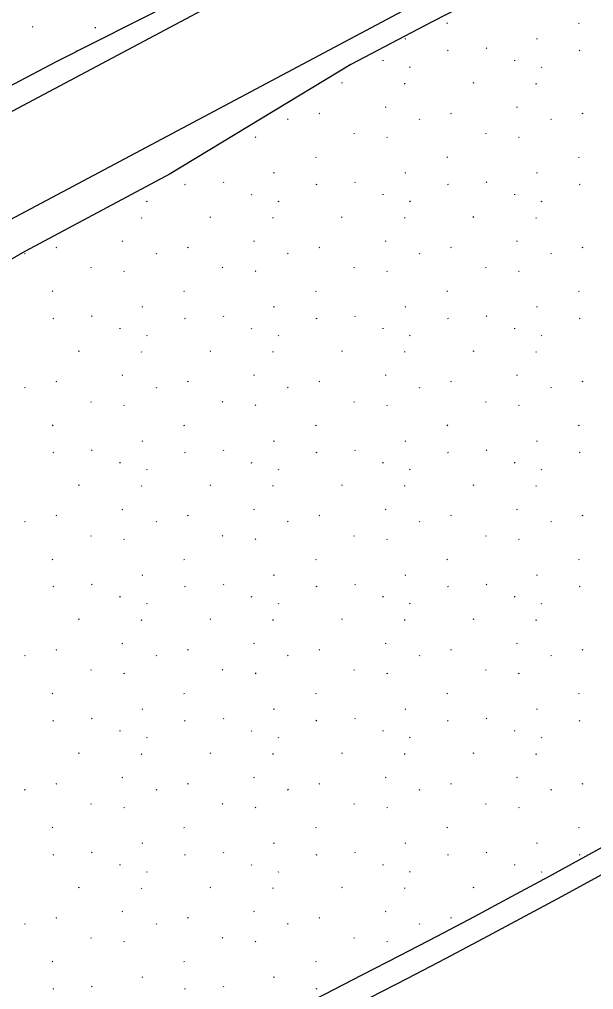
# Model space of a CAD drawing. Extents: x 419396 to 421519, y 4453567 to 4456767.
# Drawn here: x 420708 to 420744.3, y 4454912.4 to 4454973.9 of the extents above; entities that cross this region are included whole.
import ezdxf

# ---------------------------------------------------------------- set-up
doc = ezdxf.new("R2010")
doc.units = 0
for name, color, linetype in [('0_DÜZENLEME_1', 7, 'Continuous'), ('Level 41', 7, 'Continuous'), ('Level 62', 7, 'Continuous')]:
    doc.layers.add(name, color=color, linetype=linetype)

msp = doc.modelspace()

# ---------------------------------------------------------------- linework, layer by layer
at = {"layer": '0_DÜZENLEME_1'}
for points in [[(420622.209, 4454920.299), (420656.994, 4454941.198), (420732.504, 4454981.346), (420779.67, 4455004.729)], [(420626.95, 4454916.148), (420659.95, 4454935.974), (420735.246, 4454976.008), (420782.335, 4454999.353)]]:
    msp.add_lwpolyline(points, dxfattribs=at)
at = {"layer": 'Level 41'}
for p, q in [((420735.06, 4454973.65), (420735.088, 4454973.607)), ((420743.392, 4454973.65), (420743.42, 4454973.607)), ((420708.836, 4454973.393), (420708.789, 4454973.37)), ((420712.801, 4454973.319), (420712.808, 4454973.37)), ((420732.439, 4454972.637), (420732.392, 4454972.614)), ((420740.771, 4454972.637), (420740.724, 4454972.614)), ((420711.599, 4454971.859), (420711.552, 4454971.836)), ((420735.142, 4454971.908), (420735.095, 4454971.885)), ((420737.551, 4454972.071), (420737.579, 4454972.027)), ((420743.474, 4454971.908), (420743.427, 4454971.885)), ((420731.018, 4454971.242), (420731.025, 4454971.293)), ((420739.35, 4454971.242), (420739.358, 4454971.293)), ((420732.691, 4454970.856), (420732.719, 4454970.813)), ((420741.024, 4454970.856), (420741.052, 4454970.813)), ((420728.419, 4454969.843), (420728.373, 4454969.82)), ((420732.385, 4454969.769), (420732.392, 4454969.82)), ((420736.752, 4454969.843), (420736.705, 4454969.82)), ((420740.717, 4454969.769), (420740.724, 4454969.82)), ((420731.183, 4454968.309), (420731.136, 4454968.286)), ((420739.515, 4454968.309), (420739.468, 4454968.286)), ((420724.966, 4454967.561), (420724.995, 4454967.517)), ((420726.992, 4454967.914), (420726.945, 4454967.891)), ((420733.299, 4454967.561), (420733.327, 4454967.517)), ((420735.324, 4454967.914), (420735.277, 4454967.891)), ((420741.631, 4454967.561), (420741.659, 4454967.517)), ((420743.656, 4454967.914), (420743.61, 4454967.891)), ((420722.921, 4454966.437), (420722.949, 4454966.393)), ((420729.164, 4454966.657), (420729.192, 4454966.614)), ((420731.253, 4454966.437), (420731.281, 4454966.393)), ((420737.496, 4454966.657), (420737.524, 4454966.614)), ((420739.585, 4454966.437), (420739.613, 4454966.393)), ((420726.728, 4454965.161), (420726.756, 4454965.118)), ((420735.06, 4454965.161), (420735.088, 4454965.118)), ((420743.392, 4454965.161), (420743.42, 4454965.118)), ((420724.107, 4454964.148), (420724.06, 4454964.125)), ((420732.439, 4454964.148), (420732.392, 4454964.125)), ((420740.771, 4454964.148), (420740.724, 4454964.125)), ((420718.478, 4454963.419), (420718.431, 4454963.396)), ((420720.886, 4454963.582), (420720.914, 4454963.539)), ((420726.81, 4454963.419), (420726.763, 4454963.396)), ((420729.218, 4454963.582), (420729.246, 4454963.539)), ((420735.142, 4454963.419), (420735.095, 4454963.396)), ((420737.551, 4454963.582), (420737.579, 4454963.539)), ((420743.474, 4454963.419), (420743.427, 4454963.396)), ((420722.686, 4454962.753), (420722.693, 4454962.804)), ((420731.018, 4454962.753), (420731.025, 4454962.804)), ((420739.35, 4454962.753), (420739.358, 4454962.804)), ((420716.027, 4454962.367), (420716.055, 4454962.324)), ((420724.359, 4454962.367), (420724.387, 4454962.324)), ((420732.691, 4454962.367), (420732.719, 4454962.324)), ((420741.024, 4454962.367), (420741.052, 4454962.324)), ((420715.72, 4454961.28), (420715.728, 4454961.331)), ((420720.087, 4454961.354), (420720.04, 4454961.331)), ((420724.052, 4454961.28), (420724.06, 4454961.331)), ((420728.419, 4454961.354), (420728.373, 4454961.331)), ((420732.385, 4454961.28), (420732.392, 4454961.331)), ((420736.752, 4454961.354), (420736.705, 4454961.331)), ((420740.717, 4454961.28), (420740.724, 4454961.331)), ((420714.519, 4454959.82), (420714.472, 4454959.797)), ((420722.851, 4454959.82), (420722.804, 4454959.797)), ((420731.183, 4454959.82), (420731.136, 4454959.797)), ((420739.515, 4454959.82), (420739.468, 4454959.797)), ((420708.302, 4454959.072), (420708.33, 4454959.028)), ((420710.328, 4454959.425), (420710.281, 4454959.402)), ((420716.634, 4454959.072), (420716.662, 4454959.028)), ((420718.66, 4454959.425), (420718.613, 4454959.402)), ((420724.966, 4454959.072), (420724.995, 4454959.028)), ((420726.992, 4454959.425), (420726.945, 4454959.402)), ((420733.299, 4454959.072), (420733.327, 4454959.028)), ((420735.324, 4454959.425), (420735.277, 4454959.402)), ((420741.631, 4454959.072), (420741.659, 4454959.028)), ((420743.656, 4454959.425), (420743.61, 4454959.402)), ((420712.5, 4454958.169), (420712.528, 4454958.125)), ((420714.589, 4454957.948), (420714.617, 4454957.904)), ((420720.832, 4454958.169), (420720.86, 4454958.125)), ((420722.921, 4454957.948), (420722.949, 4454957.904)), ((420729.164, 4454958.169), (420729.192, 4454958.125)), ((420731.253, 4454957.948), (420731.281, 4454957.904)), ((420737.496, 4454958.169), (420737.524, 4454958.125)), ((420739.585, 4454957.948), (420739.613, 4454957.904)), ((420710.064, 4454956.673), (420710.092, 4454956.629)), ((420718.396, 4454956.673), (420718.424, 4454956.629)), ((420726.728, 4454956.673), (420726.756, 4454956.629)), ((420735.06, 4454956.673), (420735.088, 4454956.629)), ((420743.392, 4454956.673), (420743.42, 4454956.629)), ((420715.775, 4454955.659), (420715.728, 4454955.636)), ((420724.107, 4454955.659), (420724.06, 4454955.636)), ((420732.439, 4454955.659), (420732.392, 4454955.636)), ((420740.771, 4454955.659), (420740.724, 4454955.636)), ((420710.145, 4454954.93), (420710.099, 4454954.907)), ((420712.554, 4454955.093), (420712.582, 4454955.05)), ((420718.478, 4454954.93), (420718.431, 4454954.907)), ((420720.886, 4454955.093), (420720.914, 4454955.05)), ((420726.81, 4454954.93), (420726.763, 4454954.907)), ((420729.218, 4454955.093), (420729.246, 4454955.05)), ((420735.142, 4454954.93), (420735.095, 4454954.907)), ((420737.551, 4454955.093), (420737.579, 4454955.05)), ((420743.474, 4454954.93), (420743.427, 4454954.907)), ((420714.354, 4454954.264), (420714.361, 4454954.316)), ((420722.686, 4454954.264), (420722.693, 4454954.316)), ((420731.018, 4454954.264), (420731.025, 4454954.316)), ((420739.35, 4454954.264), (420739.358, 4454954.316)), ((420716.027, 4454953.879), (420716.055, 4454953.835)), ((420724.359, 4454953.879), (420724.387, 4454953.835)), ((420732.691, 4454953.879), (420732.719, 4454953.835)), ((420741.024, 4454953.879), (420741.052, 4454953.835)), ((420711.755, 4454952.865), (420711.708, 4454952.842)), ((420715.72, 4454952.791), (420715.728, 4454952.842)), ((420720.087, 4454952.865), (420720.04, 4454952.842)), ((420724.052, 4454952.791), (420724.06, 4454952.842)), ((420728.419, 4454952.865), (420728.373, 4454952.842)), ((420732.385, 4454952.791), (420732.392, 4454952.842)), ((420736.752, 4454952.865), (420736.705, 4454952.842)), ((420740.717, 4454952.791), (420740.724, 4454952.842)), ((420710.328, 4454950.936), (420710.281, 4454950.913)), ((420714.519, 4454951.331), (420714.472, 4454951.308)), ((420718.66, 4454950.936), (420718.613, 4454950.913)), ((420722.851, 4454951.331), (420722.804, 4454951.308)), ((420726.992, 4454950.936), (420726.945, 4454950.913)), ((420731.183, 4454951.331), (420731.136, 4454951.308)), ((420735.324, 4454950.936), (420735.277, 4454950.913)), ((420739.515, 4454951.331), (420739.468, 4454951.308)), ((420743.656, 4454950.936), (420743.61, 4454950.913)), ((420708.302, 4454950.583), (420708.33, 4454950.539)), ((420716.634, 4454950.583), (420716.662, 4454950.539)), ((420724.966, 4454950.583), (420724.995, 4454950.539)), ((420733.299, 4454950.583), (420733.327, 4454950.539)), ((420741.631, 4454950.583), (420741.659, 4454950.539)), ((420712.5, 4454949.68), (420712.528, 4454949.636)), ((420720.832, 4454949.68), (420720.86, 4454949.636)), ((420729.164, 4454949.68), (420729.192, 4454949.636)), ((420737.496, 4454949.68), (420737.524, 4454949.636)), ((420714.589, 4454949.459), (420714.617, 4454949.416)), ((420722.921, 4454949.459), (420722.949, 4454949.416)), ((420731.253, 4454949.459), (420731.281, 4454949.416)), ((420739.585, 4454949.459), (420739.613, 4454949.416)), ((420710.064, 4454948.184), (420710.092, 4454948.14)), ((420718.396, 4454948.184), (420718.424, 4454948.14)), ((420726.728, 4454948.184), (420726.756, 4454948.14)), ((420735.06, 4454948.184), (420735.088, 4454948.14)), ((420743.392, 4454948.184), (420743.42, 4454948.14)), ((420715.775, 4454947.17), (420715.728, 4454947.147)), ((420724.107, 4454947.17), (420724.06, 4454947.147)), ((420732.439, 4454947.17), (420732.392, 4454947.147)), ((420740.771, 4454947.17), (420740.724, 4454947.147)), ((420712.554, 4454946.605), (420712.582, 4454946.561)), ((420720.886, 4454946.605), (420720.914, 4454946.561)), ((420729.218, 4454946.605), (420729.246, 4454946.561)), ((420737.551, 4454946.605), (420737.579, 4454946.561)), ((420710.145, 4454946.441), (420710.099, 4454946.418)), ((420718.478, 4454946.441), (420718.431, 4454946.418)), ((420726.81, 4454946.441), (420726.763, 4454946.418)), ((420735.142, 4454946.441), (420735.095, 4454946.418)), ((420743.474, 4454946.441), (420743.427, 4454946.418)), ((420714.354, 4454945.776), (420714.361, 4454945.827)), ((420716.027, 4454945.39), (420716.055, 4454945.346)), ((420722.686, 4454945.776), (420722.693, 4454945.827)), ((420724.359, 4454945.39), (420724.387, 4454945.346)), ((420731.018, 4454945.776), (420731.025, 4454945.827)), ((420732.691, 4454945.39), (420732.719, 4454945.346)), ((420739.35, 4454945.776), (420739.358, 4454945.827)), ((420741.024, 4454945.39), (420741.052, 4454945.346)), ((420711.755, 4454944.376), (420711.708, 4454944.353)), ((420715.72, 4454944.302), (420715.728, 4454944.353)), ((420720.087, 4454944.376), (420720.04, 4454944.353)), ((420724.052, 4454944.302), (420724.06, 4454944.353)), ((420728.419, 4454944.376), (420728.373, 4454944.353)), ((420732.385, 4454944.302), (420732.392, 4454944.353)), ((420736.752, 4454944.376), (420736.705, 4454944.353)), ((420740.717, 4454944.302), (420740.724, 4454944.353)), ((420710.328, 4454942.447), (420710.281, 4454942.424)), ((420714.519, 4454942.842), (420714.472, 4454942.819)), ((420718.66, 4454942.447), (420718.613, 4454942.424)), ((420722.851, 4454942.842), (420722.804, 4454942.819)), ((420726.992, 4454942.447), (420726.945, 4454942.424)), ((420731.183, 4454942.842), (420731.136, 4454942.819)), ((420735.324, 4454942.447), (420735.277, 4454942.424)), ((420739.515, 4454942.842), (420739.468, 4454942.819)), ((420743.656, 4454942.447), (420743.61, 4454942.424)), ((420708.302, 4454942.094), (420708.33, 4454942.051)), ((420716.634, 4454942.094), (420716.662, 4454942.051)), ((420724.966, 4454942.094), (420724.995, 4454942.051)), ((420733.299, 4454942.094), (420733.327, 4454942.051)), ((420741.631, 4454942.094), (420741.659, 4454942.051)), ((420712.5, 4454941.191), (420712.528, 4454941.147)), ((420720.832, 4454941.191), (420720.86, 4454941.147)), ((420729.164, 4454941.191), (420729.192, 4454941.147)), ((420737.496, 4454941.191), (420737.524, 4454941.147)), ((420714.589, 4454940.971), (420714.617, 4454940.927)), ((420722.921, 4454940.971), (420722.949, 4454940.927)), ((420731.253, 4454940.971), (420731.281, 4454940.927)), ((420739.585, 4454940.971), (420739.613, 4454940.927)), ((420710.064, 4454939.695), (420710.092, 4454939.651)), ((420718.396, 4454939.695), (420718.424, 4454939.651)), ((420726.728, 4454939.695), (420726.756, 4454939.651)), ((420735.06, 4454939.695), (420735.088, 4454939.651)), ((420743.392, 4454939.695), (420743.42, 4454939.651)), ((420715.775, 4454938.682), (420715.728, 4454938.659)), ((420724.107, 4454938.682), (420724.06, 4454938.659)), ((420732.439, 4454938.682), (420732.392, 4454938.659)), ((420740.771, 4454938.682), (420740.724, 4454938.659)), ((420710.145, 4454937.953), (420710.099, 4454937.93)), ((420712.554, 4454938.116), (420712.582, 4454938.072)), ((420718.478, 4454937.953), (420718.431, 4454937.93)), ((420720.886, 4454938.116), (420720.914, 4454938.072)), ((420726.81, 4454937.953), (420726.763, 4454937.93)), ((420729.218, 4454938.116), (420729.246, 4454938.072)), ((420735.142, 4454937.953), (420735.095, 4454937.93)), ((420737.551, 4454938.116), (420737.579, 4454938.072)), ((420743.474, 4454937.953), (420743.427, 4454937.93)), ((420714.354, 4454937.287), (420714.361, 4454937.338)), ((420722.686, 4454937.287), (420722.693, 4454937.338)), ((420731.018, 4454937.287), (420731.025, 4454937.338)), ((420739.35, 4454937.287), (420739.358, 4454937.338)), ((420716.027, 4454936.901), (420716.055, 4454936.857)), ((420724.359, 4454936.901), (420724.387, 4454936.857)), ((420732.691, 4454936.901), (420732.719, 4454936.857)), ((420741.024, 4454936.901), (420741.052, 4454936.857)), ((420711.755, 4454935.888), (420711.708, 4454935.865)), ((420715.72, 4454935.813), (420715.728, 4454935.865)), ((420720.087, 4454935.888), (420720.04, 4454935.865)), ((420724.052, 4454935.813), (420724.06, 4454935.865)), ((420728.419, 4454935.888), (420728.373, 4454935.865)), ((420732.385, 4454935.813), (420732.392, 4454935.865)), ((420736.752, 4454935.888), (420736.705, 4454935.865)), ((420740.717, 4454935.813), (420740.724, 4454935.865)), ((420714.519, 4454934.353), (420714.472, 4454934.331)), ((420722.851, 4454934.353), (420722.804, 4454934.331)), ((420731.183, 4454934.353), (420731.136, 4454934.331)), ((420739.515, 4454934.353), (420739.468, 4454934.331)), ((420710.328, 4454933.958), (420710.281, 4454933.936)), ((420718.66, 4454933.958), (420718.613, 4454933.936)), ((420726.992, 4454933.958), (420726.945, 4454933.936)), ((420735.324, 4454933.958), (420735.277, 4454933.936)), ((420743.656, 4454933.958), (420743.61, 4454933.936)), ((420708.302, 4454933.606), (420708.33, 4454933.562)), ((420716.634, 4454933.606), (420716.662, 4454933.562)), ((420724.966, 4454933.606), (420724.995, 4454933.562)), ((420733.299, 4454933.606), (420733.327, 4454933.562)), ((420741.631, 4454933.606), (420741.659, 4454933.562)), ((420712.5, 4454932.702), (420712.528, 4454932.659)), ((420714.589, 4454932.482), (420714.617, 4454932.438)), ((420720.832, 4454932.702), (420720.86, 4454932.659)), ((420722.921, 4454932.482), (420722.949, 4454932.438)), ((420729.164, 4454932.702), (420729.192, 4454932.659)), ((420731.253, 4454932.482), (420731.281, 4454932.438)), ((420737.496, 4454932.702), (420737.524, 4454932.659)), ((420739.585, 4454932.482), (420739.613, 4454932.438)), ((420710.064, 4454931.206), (420710.092, 4454931.163)), ((420718.396, 4454931.206), (420718.424, 4454931.163)), ((420726.728, 4454931.206), (420726.756, 4454931.163)), ((420735.06, 4454931.206), (420735.088, 4454931.163)), ((420743.392, 4454931.206), (420743.42, 4454931.163)), ((420715.775, 4454930.193), (420715.728, 4454930.17)), ((420724.107, 4454930.193), (420724.06, 4454930.17)), ((420732.439, 4454930.193), (420732.392, 4454930.17)), ((420740.771, 4454930.193), (420740.724, 4454930.17)), ((420710.145, 4454929.464), (420710.099, 4454929.441)), ((420712.554, 4454929.627), (420712.582, 4454929.583)), ((420718.478, 4454929.464), (420718.431, 4454929.441)), ((420720.886, 4454929.627), (420720.914, 4454929.583)), ((420726.81, 4454929.464), (420726.763, 4454929.441)), ((420729.218, 4454929.627), (420729.246, 4454929.583)), ((420735.142, 4454929.464), (420735.095, 4454929.441)), ((420737.551, 4454929.627), (420737.579, 4454929.583)), ((420743.474, 4454929.464), (420743.427, 4454929.441)), ((420714.354, 4454928.798), (420714.361, 4454928.849)), ((420722.686, 4454928.798), (420722.693, 4454928.849)), ((420731.018, 4454928.798), (420731.025, 4454928.849)), ((420739.35, 4454928.798), (420739.358, 4454928.849)), ((420716.027, 4454928.412), (420716.055, 4454928.369)), ((420724.359, 4454928.412), (420724.387, 4454928.369)), ((420732.691, 4454928.412), (420732.719, 4454928.369)), ((420741.024, 4454928.412), (420741.052, 4454928.369)), ((420711.755, 4454927.399), (420711.708, 4454927.376)), ((420715.72, 4454927.325), (420715.728, 4454927.376)), ((420720.087, 4454927.399), (420720.04, 4454927.376)), ((420724.052, 4454927.325), (420724.06, 4454927.376)), ((420728.419, 4454927.399), (420728.373, 4454927.376)), ((420732.385, 4454927.325), (420732.392, 4454927.376)), ((420736.752, 4454927.399), (420736.705, 4454927.376)), ((420740.717, 4454927.325), (420740.724, 4454927.376)), ((420714.519, 4454925.865), (420714.472, 4454925.842)), ((420722.851, 4454925.865), (420722.804, 4454925.842)), ((420731.183, 4454925.865), (420731.136, 4454925.842)), ((420739.515, 4454925.865), (420739.468, 4454925.842)), ((420708.302, 4454925.117), (420708.33, 4454925.073)), ((420710.328, 4454925.47), (420710.281, 4454925.447)), ((420716.634, 4454925.117), (420716.662, 4454925.073)), ((420718.66, 4454925.47), (420718.613, 4454925.447)), ((420724.966, 4454925.117), (420724.995, 4454925.073)), ((420726.992, 4454925.47), (420726.945, 4454925.447)), ((420733.299, 4454925.117), (420733.327, 4454925.073)), ((420735.324, 4454925.47), (420735.277, 4454925.447)), ((420741.631, 4454925.117), (420741.659, 4454925.073)), ((420743.656, 4454925.47), (420743.61, 4454925.447)), ((420712.5, 4454924.213), (420712.528, 4454924.17)), ((420714.589, 4454923.993), (420714.617, 4454923.949)), ((420720.832, 4454924.213), (420720.86, 4454924.17)), ((420722.921, 4454923.993), (420722.949, 4454923.949)), ((420729.164, 4454924.213), (420729.192, 4454924.17)), ((420731.253, 4454923.993), (420731.281, 4454923.949)), ((420737.496, 4454924.213), (420737.524, 4454924.17)), ((420739.585, 4454923.993), (420739.613, 4454923.949)), ((420710.064, 4454922.717), (420710.092, 4454922.674)), ((420718.396, 4454922.717), (420718.424, 4454922.674)), ((420726.728, 4454922.717), (420726.756, 4454922.674)), ((420735.06, 4454922.717), (420735.088, 4454922.674)), ((420743.392, 4454922.717), (420743.42, 4454922.674)), ((420715.775, 4454921.704), (420715.728, 4454921.681)), ((420724.107, 4454921.704), (420724.06, 4454921.681)), ((420732.439, 4454921.704), (420732.392, 4454921.681)), ((420740.771, 4454921.704), (420740.724, 4454921.681)), ((420710.145, 4454920.975), (420710.099, 4454920.952)), ((420712.554, 4454921.138), (420712.582, 4454921.095)), ((420718.478, 4454920.975), (420718.431, 4454920.952)), ((420720.886, 4454921.138), (420720.914, 4454921.095)), ((420726.81, 4454920.975), (420726.763, 4454920.952)), ((420729.218, 4454921.138), (420729.246, 4454921.095)), ((420735.142, 4454920.975), (420735.095, 4454920.952)), ((420737.551, 4454921.138), (420737.579, 4454921.095)), ((420743.474, 4454920.975), (420743.427, 4454920.952)), ((420714.354, 4454920.309), (420714.361, 4454920.36)), ((420722.686, 4454920.309), (420722.693, 4454920.36)), ((420731.018, 4454920.309), (420731.025, 4454920.36)), ((420739.35, 4454920.309), (420739.358, 4454920.36)), ((420716.027, 4454919.923), (420716.055, 4454919.88)), ((420724.359, 4454919.923), (420724.387, 4454919.88)), ((420732.691, 4454919.923), (420732.719, 4454919.88)), ((420741.024, 4454919.923), (420741.052, 4454919.88)), ((420711.755, 4454918.91), (420711.708, 4454918.887)), ((420720.087, 4454918.91), (420720.04, 4454918.887)), ((420728.419, 4454918.91), (420728.373, 4454918.887)), ((420736.752, 4454918.91), (420736.705, 4454918.887)), ((420715.72, 4454918.836), (420715.728, 4454918.887)), ((420724.052, 4454918.836), (420724.06, 4454918.887)), ((420732.385, 4454918.836), (420732.392, 4454918.887)), ((420714.519, 4454917.376), (420714.472, 4454917.353)), ((420722.851, 4454917.376), (420722.804, 4454917.353)), ((420731.183, 4454917.376), (420731.136, 4454917.353)), ((420708.302, 4454916.628), (420708.33, 4454916.584)), ((420710.328, 4454916.981), (420710.281, 4454916.958)), ((420716.634, 4454916.628), (420716.662, 4454916.584)), ((420718.66, 4454916.981), (420718.613, 4454916.958)), ((420724.966, 4454916.628), (420724.995, 4454916.584)), ((420726.992, 4454916.981), (420726.945, 4454916.958)), ((420733.299, 4454916.628), (420733.327, 4454916.584)), ((420735.324, 4454916.981), (420735.277, 4454916.958)), ((420712.5, 4454915.725), (420712.528, 4454915.681)), ((420714.589, 4454915.504), (420714.617, 4454915.46)), ((420720.832, 4454915.725), (420720.86, 4454915.681)), ((420722.921, 4454915.504), (420722.949, 4454915.46)), ((420729.164, 4454915.725), (420729.192, 4454915.681)), ((420731.253, 4454915.504), (420731.281, 4454915.46)), ((420710.064, 4454914.229), (420710.092, 4454914.185)), ((420718.396, 4454914.229), (420718.424, 4454914.185)), ((420726.728, 4454914.229), (420726.756, 4454914.185)), ((420715.775, 4454913.215), (420715.728, 4454913.192)), ((420724.107, 4454913.215), (420724.06, 4454913.192)), ((420710.145, 4454912.486), (420710.099, 4454912.463)), ((420712.554, 4454912.649), (420712.582, 4454912.606)), ((420718.478, 4454912.486), (420718.431, 4454912.463)), ((420720.886, 4454912.649), (420720.914, 4454912.606)), ((420726.81, 4454912.486), (420726.763, 4454912.463))]:
    msp.add_line(p, q, dxfattribs=at)
at = {"layer": 'Level 62'}
msp.add_line((420793.731, 4455004.397), (420734.089, 4454973.696), dxfattribs=at)
for points in [[(420626.677, 4454924.934), (420628.562, 4454925.861), (420634.246, 4454929.179), (420641.966, 4454934.049), (420649.524, 4454938.928), (420657.087, 4454943.657), (420664.367, 4454947.122), (420674.096, 4454951.98), (420684.827, 4454957.575), (420695.543, 4454963.415), (420710.325, 4454971.203), (420720.252, 4454976.214), (420730.841, 4454981.966), (420734.193, 4454983.602)], [(420734.089, 4454973.696), (420728.964, 4454971.002), (420717.527, 4454964.097), (420708.324, 4454959.17), (420701.313, 4454955.133), (420692.098, 4454949.989), (420677.132, 4454942.823), (420669.888, 4454939.017), (420661.919, 4454934.84), (420658.067, 4454932.568), (420650.035, 4454927.17), (420647.856, 4454926.006), (420645.265, 4454924.729), (420643.03, 4454923.255), (420636.332, 4454918.725), (420632.78, 4454916.477), (420628.186, 4454913.755)]]:
    msp.add_lwpolyline(points, dxfattribs=at)
for radius, start in [(550, 285.74194), (551.5, 285.68227), (562, 285.2591)]:
    msp.add_arc((420478.637, 4455402.718), radius, start, 303.56808, dxfattribs=at)

doc.saveas('drawing.dxf')
